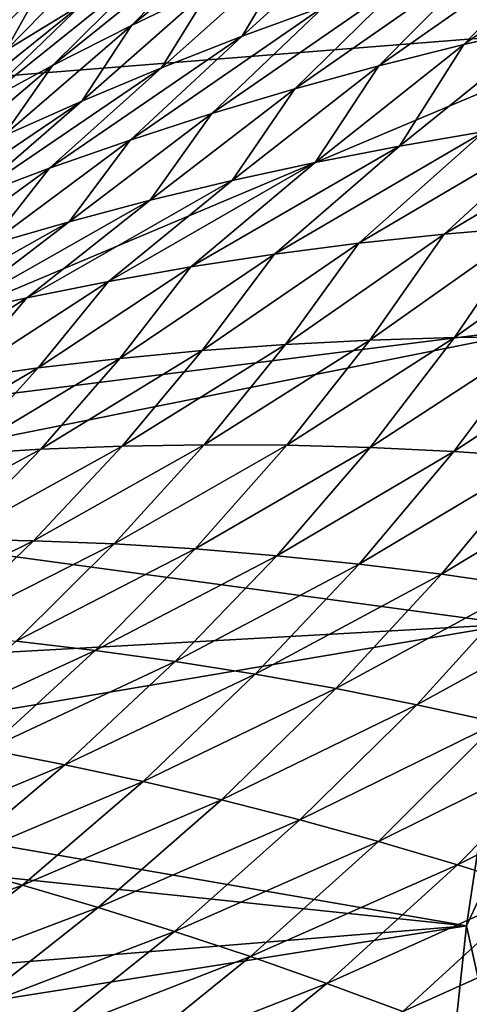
# Model space of a CAD drawing. Header units: metres. Extents: x -46 to 104, y -30 to 30.
# Tile 592 of 656: x 73.015 to 73.95, y 3.623 to 5.673. Entities that reach past the tile are written whole.
import ezdxf

# ---------------------------------------------------------------- set-up
doc = ezdxf.new("R2010")
doc.units = ezdxf.units.M
doc.layers.add('solid_26_000_502_XXX', color=7, linetype='CONTINUOUS')

msp = doc.modelspace()

# ---------------------------------------------------------------- linework, layer by layer
at = {"layer": 'solid_26_000_502_XXX'}
for points in [[(72.419296, 5.510338, 289.978851), (74.477783, 6.274818, 288.659515), (74.305252, 5.660666, 288.66272)], [(72.419296, 5.510338, 289.978851), (72.590469, 6.21096, 289.9935), (74.477783, 6.274818, 288.659515)], [(73.642418, 5.979225, 296.141205), (73.247162, 5.660747, 296.131836), (73.413956, 5.740897, 296.284363)], [(73.642418, 5.979225, 296.141205), (73.474083, 5.891815, 295.984558), (73.247162, 5.660747, 296.131836)], [(73.227036, 5.94221, 295.039856), (72.899208, 5.620923, 295.072601), (73.055267, 5.733449, 295.226685)], [(73.227036, 5.94221, 295.039856), (73.072426, 5.823429, 294.884186), (72.899208, 5.620923, 295.072601)], [(74.354996, 5.91487, 297.463776), (73.9384, 5.620958, 297.452576), (74.117516, 5.661599, 297.603851)], [(74.354996, 5.91487, 297.463776), (74.174919, 5.866813, 297.30835), (73.9384, 5.620958, 297.452576)], [(73.474083, 5.891815, 295.984558), (73.083145, 5.577052, 295.98056), (73.247162, 5.660747, 296.131836)], [(73.474083, 5.891815, 295.984558), (73.308609, 5.80092, 295.829468), (73.083145, 5.577052, 295.98056)], [(73.755638, 5.890606, 296.593384), (73.477676, 5.638457, 296.699615), (73.648399, 5.700849, 296.850037)], [(73.755638, 5.890606, 296.593384), (73.583458, 5.817518, 296.438202), (73.477676, 5.638457, 296.699615)], [(74.174919, 5.866813, 297.30835), (73.761436, 5.576599, 297.302399), (73.9384, 5.620958, 297.452576)], [(74.174919, 5.866813, 297.30835), (73.997078, 5.815061, 297.154327), (73.761436, 5.576599, 297.302399)], [(73.214455, 5.842403, 295.382324), (72.986389, 5.608606, 295.52356), (73.146027, 5.706528, 295.675812)], [(73.214455, 5.842403, 295.382324), (73.055267, 5.733449, 295.226685), (72.986389, 5.608606, 295.52356)], [(73.072426, 5.823429, 294.884186), (72.746307, 5.504758, 294.920074), (72.899208, 5.620923, 295.072601)], [(73.072426, 5.823429, 294.884186), (72.920998, 5.7012, 294.730255), (72.746307, 5.504758, 294.920074)], [(73.308609, 5.80092, 295.829468), (72.921921, 5.489784, 295.830475), (73.083145, 5.577052, 295.98056)], [(73.308609, 5.80092, 295.829468), (73.146027, 5.706528, 295.675812), (72.921921, 5.489784, 295.830475)], [(73.583458, 5.817518, 296.438202), (73.309448, 5.572564, 296.550293), (73.477676, 5.638457, 296.699615)], [(73.583458, 5.817518, 296.438202), (73.413956, 5.740897, 296.284363), (73.309448, 5.572564, 296.550293)], [(73.997078, 5.815061, 297.154327), (73.586716, 5.528623, 297.153168), (73.761436, 5.576599, 297.302399)], [(73.997078, 5.815061, 297.154327), (73.821548, 5.759724, 297.001587), (73.586716, 5.528623, 297.153168)], [(73.821548, 5.759724, 297.001587), (73.414307, 5.477067, 297.004883), (73.586716, 5.528623, 297.153168)], [(73.821548, 5.759724, 297.001587), (73.648399, 5.700849, 296.850037), (73.414307, 5.477067, 297.004883)], [(73.413956, 5.740897, 296.284363), (73.143761, 5.503168, 296.402039), (73.309448, 5.572564, 296.550293)], [(73.413956, 5.740897, 296.284363), (73.247162, 5.660747, 296.131836), (73.143761, 5.503168, 296.402039)], [(73.055267, 5.733449, 295.226685), (72.829712, 5.507109, 295.372681), (72.986389, 5.608606, 295.52356)], [(73.055267, 5.733449, 295.226685), (72.899208, 5.620923, 295.072601), (72.829712, 5.507109, 295.372681)], [(73.146027, 5.706528, 295.675812), (72.763542, 5.398898, 295.681549), (72.921921, 5.489784, 295.830475)], [(73.146027, 5.706528, 295.675812), (72.986389, 5.608606, 295.52356), (72.763542, 5.398898, 295.681549)], [(73.648399, 5.700849, 296.850037), (73.244255, 5.421937, 296.857422), (73.414307, 5.477067, 297.004883)], [(73.648399, 5.700849, 296.850037), (73.477676, 5.638457, 296.699615), (73.244255, 5.421937, 296.857422)], [(74.305252, 5.660666, 288.66272), (74.15847, 5.040063, 288.646301), (72.276421, 4.804555, 289.943024)], [(72.419296, 5.510338, 289.978851), (74.305252, 5.660666, 288.66272), (72.276421, 4.804555, 289.943024)], [(73.247162, 5.660747, 296.131836), (72.980659, 5.430254, 296.254761), (73.143761, 5.503168, 296.402039)], [(73.247162, 5.660747, 296.131836), (73.083145, 5.577052, 295.98056), (72.980659, 5.430254, 296.254761)], [(74.117516, 5.661599, 297.603851), (73.804222, 5.409436, 297.693756), (73.981018, 5.43976, 297.839752)], [(74.117516, 5.661599, 297.603851), (73.9384, 5.620958, 297.452576), (73.804222, 5.409436, 297.693756)], [(73.477676, 5.638457, 296.699615), (73.07663, 5.363232, 296.710815), (73.244255, 5.421937, 296.857422)], [(73.477676, 5.638457, 296.699615), (73.309448, 5.572564, 296.550293), (73.07663, 5.363232, 296.710815)], [(73.9384, 5.620958, 297.452576), (73.629387, 5.375412, 297.548553), (73.804222, 5.409436, 297.693756)], [(73.9384, 5.620958, 297.452576), (73.761436, 5.576599, 297.302399), (73.629387, 5.375412, 297.548553)], [(73.083145, 5.577052, 295.98056), (72.820183, 5.353788, 296.108429), (72.980659, 5.430254, 296.254761)], [(73.083145, 5.577052, 295.98056), (72.921921, 5.489784, 295.830475), (72.820183, 5.353788, 296.108429)], [(73.761436, 5.576599, 297.302399), (73.456596, 5.337778, 297.404114), (73.629387, 5.375412, 297.548553)], [(73.761436, 5.576599, 297.302399), (73.586716, 5.528623, 297.153168), (73.456596, 5.337778, 297.404114)], [(73.309448, 5.572564, 296.550293), (72.911476, 5.300937, 296.564941), (73.07663, 5.363232, 296.710815)], [(73.309448, 5.572564, 296.550293), (73.143761, 5.503168, 296.402039), (72.911476, 5.300937, 296.564941)], [(73.586716, 5.528623, 297.153168), (73.285934, 5.296601, 297.260284), (73.456596, 5.337778, 297.404114)], [(73.586716, 5.528623, 297.153168), (73.414307, 5.477067, 297.004883), (73.285934, 5.296601, 297.260284)], [(73.143761, 5.503168, 296.402039), (72.74884, 5.23502, 296.41983), (72.911476, 5.300937, 296.564941)], [(73.143761, 5.503168, 296.402039), (72.980659, 5.430254, 296.254761), (72.74884, 5.23502, 296.41983)], [(73.414307, 5.477067, 297.004883), (73.117477, 5.251893, 297.117035), (73.285934, 5.296601, 297.260284)], [(73.414307, 5.477067, 297.004883), (73.244255, 5.421937, 296.857422), (73.117477, 5.251893, 297.117035)], [(74.34008, 5.48895, 298.134552), (73.897217, 5.226451, 298.126404), (74.076164, 5.241726, 298.270081)], [(74.34008, 5.48895, 298.134552), (74.159668, 5.466289, 297.986694), (73.897217, 5.226451, 298.126404)], [(74.159668, 5.466289, 297.986694), (73.719948, 5.207343, 297.983307), (73.897217, 5.226451, 298.126404)], [(74.159668, 5.466289, 297.986694), (73.981018, 5.43976, 297.839752), (73.719948, 5.207343, 297.983307)], [(73.981018, 5.43976, 297.839752), (73.544456, 5.184448, 297.84082), (73.719948, 5.207343, 297.983307)], [(73.981018, 5.43976, 297.839752), (73.804222, 5.409436, 297.693756), (73.544456, 5.184448, 297.84082)], [(73.244255, 5.421937, 296.857422), (72.951263, 5.203642, 296.974335), (73.117477, 5.251893, 297.117035)], [(73.244255, 5.421937, 296.857422), (73.07663, 5.363232, 296.710815), (72.951263, 5.203642, 296.974335)], [(73.804222, 5.409436, 297.693756), (73.370842, 5.157837, 297.698853), (73.544456, 5.184448, 297.84082)], [(73.804222, 5.409436, 297.693756), (73.629387, 5.375412, 297.548553), (73.370842, 5.157837, 297.698853)], [(73.629387, 5.375412, 297.548553), (73.199196, 5.127575, 297.557343), (73.370842, 5.157837, 297.698853)], [(73.629387, 5.375412, 297.548553), (73.456596, 5.337778, 297.404114), (73.199196, 5.127575, 297.557343)], [(73.07663, 5.363232, 296.710815), (72.787346, 5.151828, 296.832153), (72.951263, 5.203642, 296.974335)], [(73.07663, 5.363232, 296.710815), (72.911476, 5.300937, 296.564941), (72.787346, 5.151828, 296.832153)], [(73.456596, 5.337778, 297.404114), (73.029602, 5.093717, 297.416138), (73.199196, 5.127575, 297.557343)], [(73.456596, 5.337778, 297.404114), (73.285934, 5.296601, 297.260284), (73.029602, 5.093717, 297.416138)], [(73.285934, 5.296601, 297.260284), (72.862137, 5.056268, 297.275238), (73.029602, 5.093717, 297.416138)], [(73.285934, 5.296601, 297.260284), (73.117477, 5.251893, 297.117035), (72.862137, 5.056268, 297.275238)], [(73.117477, 5.251893, 297.117035), (72.696838, 5.015199, 297.134613), (72.862137, 5.056268, 297.275238)], [(73.117477, 5.251893, 297.117035), (72.951263, 5.203642, 296.974335), (72.696838, 5.015199, 297.134613)], [(73.918823, 5.010776, 298.501587), (74.256706, 5.253118, 298.414368), (74.076164, 5.241726, 298.270081)], [(73.918823, 5.010776, 298.501587), (74.096535, 5.012202, 298.640289), (74.256706, 5.253118, 298.414368)], [(73.567726, 4.996595, 298.224945), (73.897217, 5.226451, 298.126404), (73.719948, 5.207343, 297.983307)], [(73.567726, 4.996595, 298.224945), (73.742523, 5.005556, 298.363159), (73.897217, 5.226451, 298.126404)], [(73.742523, 5.005556, 298.363159), (74.076164, 5.241726, 298.270081), (73.897217, 5.226451, 298.126404)], [(73.742523, 5.005556, 298.363159), (73.918823, 5.010776, 298.501587), (74.076164, 5.241726, 298.270081)], [(73.394524, 4.983924, 298.086975), (73.719948, 5.207343, 297.983307), (73.544456, 5.184448, 297.84082)], [(73.394524, 4.983924, 298.086975), (73.567726, 4.996595, 298.224945), (73.719948, 5.207343, 297.983307)], [(73.223007, 4.967567, 297.94928), (73.544456, 5.184448, 297.84082), (73.370842, 5.157837, 297.698853)], [(73.223007, 4.967567, 297.94928), (73.394524, 4.983924, 298.086975), (73.544456, 5.184448, 297.84082)], [(73.053261, 4.947569, 297.811768), (73.370842, 5.157837, 297.698853), (73.199196, 5.127575, 297.557343)], [(73.053261, 4.947569, 297.811768), (73.223007, 4.967567, 297.94928), (73.370842, 5.157837, 297.698853)], [(72.885391, 4.923972, 297.674408), (73.199196, 5.127575, 297.557343), (73.029602, 5.093717, 297.416138)], [(72.885391, 4.923972, 297.674408), (73.053261, 4.947569, 297.811768), (73.199196, 5.127575, 297.557343)], [(72.719475, 4.896802, 297.537048), (73.029602, 5.093717, 297.416138), (72.862137, 5.056268, 297.275238)], [(72.719475, 4.896802, 297.537048), (72.885391, 4.923972, 297.674408), (73.029602, 5.093717, 297.416138)], [(74.15847, 5.040063, 288.646301), (72.25, 4.65703, 289.933075), (72.276421, 4.804555, 289.943024)], [(74.15847, 5.040063, 288.646301), (74.037834, 4.414674, 288.61026), (72.25, 4.65703, 289.933075)], [(73.398102, 4.787488, 298.460999), (73.742523, 5.005556, 298.363159), (73.567726, 4.996595, 298.224945)], [(73.398102, 4.787488, 298.460999), (73.570007, 4.786614, 298.594269), (73.742523, 5.005556, 298.363159)], [(73.570007, 4.786614, 298.594269), (73.918823, 5.010776, 298.501587), (73.742523, 5.005556, 298.363159)], [(73.570007, 4.786614, 298.594269), (73.743233, 4.782094, 298.727448), (73.918823, 5.010776, 298.501587)], [(73.743233, 4.782094, 298.727448), (74.096535, 5.012202, 298.640289), (73.918823, 5.010776, 298.501587)], [(73.743233, 4.782094, 298.727448), (73.917686, 4.773891, 298.860504), (74.096535, 5.012202, 298.640289)], [(73.917686, 4.773891, 298.860504), (74.275551, 5.009776, 298.779236), (74.096535, 5.012202, 298.640289)], [(73.917686, 4.773891, 298.860504), (74.093269, 4.761962, 298.993469), (74.275551, 5.009776, 298.779236)], [(73.058617, 4.778398, 298.194183), (73.394524, 4.983924, 298.086975), (73.223007, 4.967567, 297.94928)], [(73.058617, 4.778398, 298.194183), (73.227608, 4.784747, 298.327637), (73.394524, 4.983924, 298.086975)], [(73.227608, 4.784747, 298.327637), (73.567726, 4.996595, 298.224945), (73.394524, 4.983924, 298.086975)], [(73.227608, 4.784747, 298.327637), (73.398102, 4.787488, 298.460999), (73.567726, 4.996595, 298.224945)], [(72.89122, 4.768447, 298.060669), (73.223007, 4.967567, 297.94928), (73.053261, 4.947569, 297.811768)], [(72.89122, 4.768447, 298.060669), (73.058617, 4.778398, 298.194183), (73.223007, 4.967567, 297.94928)], [(72.725502, 4.754915, 297.927002), (73.053261, 4.947569, 297.811768), (72.885391, 4.923972, 297.674408)], [(72.725502, 4.754915, 297.927002), (72.89122, 4.768447, 298.060669), (73.053261, 4.947569, 297.811768)], [(72.713127, 4.591311, 298.304626), (73.058617, 4.778398, 298.194183), (72.89122, 4.768447, 298.060669)], [(72.713127, 4.591311, 298.304626), (72.877762, 4.591467, 298.434204), (73.058617, 4.778398, 298.194183)], [(72.877762, 4.591467, 298.434204), (73.227608, 4.784747, 298.327637), (73.058617, 4.778398, 298.194183)], [(72.877762, 4.591467, 298.434204), (73.043816, 4.588103, 298.563385), (73.227608, 4.784747, 298.327637)], [(73.043816, 4.588103, 298.563385), (73.398102, 4.787488, 298.460999), (73.227608, 4.784747, 298.327637)], [(73.043816, 4.588103, 298.563385), (73.211189, 4.581228, 298.692139), (73.398102, 4.787488, 298.460999)], [(73.211189, 4.581228, 298.692139), (73.570007, 4.786614, 298.594269), (73.398102, 4.787488, 298.460999)], [(73.211189, 4.581228, 298.692139), (73.379807, 4.570834, 298.820465), (73.570007, 4.786614, 298.594269)], [(73.379807, 4.570834, 298.820465), (73.743233, 4.782094, 298.727448), (73.570007, 4.786614, 298.594269)], [(73.379807, 4.570834, 298.820465), (73.549553, 4.556908, 298.948334), (73.743233, 4.782094, 298.727448)], [(73.549553, 4.556908, 298.948334), (73.917686, 4.773891, 298.860504), (73.743233, 4.782094, 298.727448)], [(73.549553, 4.556908, 298.948334), (73.720352, 4.539428, 299.075775), (73.917686, 4.773891, 298.860504)], [(73.720352, 4.539428, 299.075775), (74.093269, 4.761962, 298.993469), (73.917686, 4.773891, 298.860504)], [(73.720352, 4.539428, 299.075775), (73.892075, 4.518341, 299.20282), (74.093269, 4.761962, 298.993469)], [(73.892075, 4.518341, 299.20282), (74.269859, 4.746226, 299.126343), (74.093269, 4.761962, 298.993469)], [(73.892075, 4.518341, 299.20282), (74.064621, 4.493575, 299.329437), (74.269859, 4.746226, 299.126343)], [(74.037834, 4.414674, 288.61026), (72.190895, 4.31201, 289.907867), (72.25, 4.65703, 289.933075)], [(72.680603, 4.407929, 298.670044), (73.043816, 4.588103, 298.563385), (72.877762, 4.591467, 298.434204)], [(72.680603, 4.407929, 298.670044), (72.84333, 4.395163, 298.794922), (73.043816, 4.588103, 298.563385)], [(72.84333, 4.395163, 298.794922), (73.211189, 4.581228, 298.692139), (73.043816, 4.588103, 298.563385)], [(72.84333, 4.395163, 298.794922), (73.00721, 4.378984, 298.919098), (73.211189, 4.581228, 298.692139)], [(73.00721, 4.378984, 298.919098), (73.379807, 4.570834, 298.820465), (73.211189, 4.581228, 298.692139)], [(73.00721, 4.378984, 298.919098), (73.172134, 4.359403, 299.04248), (73.379807, 4.570834, 298.820465)], [(73.172134, 4.359403, 299.04248), (73.549553, 4.556908, 298.948334), (73.379807, 4.570834, 298.820465)], [(73.172134, 4.359403, 299.04248), (73.338028, 4.336418, 299.165131), (73.549553, 4.556908, 298.948334)], [(73.338028, 4.336418, 299.165131), (73.720352, 4.539428, 299.075775), (73.549553, 4.556908, 298.948334)], [(73.338028, 4.336418, 299.165131), (73.504776, 4.310001, 299.287018), (73.720352, 4.539428, 299.075775)], [(73.504776, 4.310001, 299.287018), (73.892075, 4.518341, 299.20282), (73.720352, 4.539428, 299.075775)], [(73.504776, 4.310001, 299.287018), (73.672256, 4.28011, 299.408173), (73.892075, 4.518341, 299.20282)], [(73.672256, 4.28011, 299.408173), (74.064621, 4.493575, 299.329437), (73.892075, 4.518341, 299.20282)], [(73.672256, 4.28011, 299.408173), (73.840363, 4.2467, 299.528564), (74.064621, 4.493575, 299.329437)], [(73.840363, 4.2467, 299.528564), (74.237846, 4.465061, 299.455658), (74.064621, 4.493575, 299.329437)], [(73.840363, 4.2467, 299.528564), (74.008957, 4.209732, 299.648224), (74.237846, 4.465061, 299.455658)], [(74.037834, 4.414674, 288.61026), (72.15609, 4.095649, 289.890472), (72.190895, 4.31201, 289.907867)], [(74.037834, 4.414674, 288.61026), (73.943672, 3.786171, 288.554749), (72.15609, 4.095649, 289.890472)], [(74.093285, 4.108623, 288.517395), (73.943672, 3.786171, 288.554749), (74.037834, 4.414674, 288.61026)], [(72.78643, 4.1819, 299.1427), (73.172134, 4.359403, 299.04248), (73.00721, 4.378984, 298.919098)], [(72.78643, 4.1819, 299.1427), (72.947319, 4.153469, 299.26123), (73.172134, 4.359403, 299.04248)], [(72.947319, 4.153469, 299.26123), (73.338028, 4.336418, 299.165131), (73.172134, 4.359403, 299.04248)], [(72.947319, 4.153469, 299.26123), (73.108978, 4.12176, 299.378723), (73.338028, 4.336418, 299.165131)], [(73.108978, 4.12176, 299.378723), (73.504776, 4.310001, 299.287018), (73.338028, 4.336418, 299.165131)], [(73.108978, 4.12176, 299.378723), (73.271309, 4.086757, 299.495148), (73.504776, 4.310001, 299.287018)], [(73.271309, 4.086757, 299.495148), (73.672256, 4.28011, 299.408173), (73.504776, 4.310001, 299.287018)], [(73.271309, 4.086757, 299.495148), (73.434181, 4.04844, 299.610504), (73.672256, 4.28011, 299.408173)], [(73.434181, 4.04844, 299.610504), (73.840363, 4.2467, 299.528564), (73.672256, 4.28011, 299.408173)], [(73.434181, 4.04844, 299.610504), (73.597488, 4.006793, 299.724792), (73.840363, 4.2467, 299.528564)], [(73.597488, 4.006793, 299.724792), (74.008957, 4.209732, 299.648224), (73.840363, 4.2467, 299.528564)], [(73.597488, 4.006793, 299.724792), (73.761093, 3.961806, 299.837982), (74.008957, 4.209732, 299.648224)], [(73.761093, 3.961806, 299.837982), (74.177925, 4.169172, 299.76712), (74.008957, 4.209732, 299.648224)], [(73.761093, 3.961806, 299.837982), (73.924889, 3.91346, 299.950043), (74.177925, 4.169172, 299.76712)], [(73.924889, 3.91346, 299.950043), (74.347145, 4.124977, 299.885132), (74.177925, 4.169172, 299.76712)], [(72.70575, 3.954119, 299.477692), (73.108978, 4.12176, 299.378723), (72.947319, 4.153469, 299.26123)], [(72.70575, 3.954119, 299.477692), (72.862839, 3.914029, 299.590149), (73.108978, 4.12176, 299.378723)], [(72.862839, 3.914029, 299.590149), (73.271309, 4.086757, 299.495148), (73.108978, 4.12176, 299.378723)], [(73.924889, 3.91346, 299.950043), (74.088745, 3.861725, 300.060913), (74.347145, 4.124977, 299.885132)], [(74.012001, 3.48064, 288.452789), (73.943672, 3.786171, 288.554749), (74.093285, 4.108623, 288.517395)], [(73.943672, 3.786171, 288.554749), (72.137703, 3.975538, 289.880157), (72.15609, 4.095649, 289.890472)], [(72.862839, 3.914029, 299.590149), (73.020401, 3.870805, 299.701233), (73.271309, 4.086757, 299.495148)], [(73.020401, 3.870805, 299.701233), (73.434181, 4.04844, 299.610504), (73.271309, 4.086757, 299.495148)], [(73.020401, 3.870805, 299.701233), (73.178329, 3.824454, 299.810913), (73.434181, 4.04844, 299.610504)], [(73.178329, 3.824454, 299.810913), (73.597488, 4.006793, 299.724792), (73.434181, 4.04844, 299.610504)], [(73.178329, 3.824454, 299.810913), (73.33651, 3.774989, 299.91922), (73.597488, 4.006793, 299.724792)], [(73.33651, 3.774989, 299.91922), (73.761093, 3.961806, 299.837982), (73.597488, 4.006793, 299.724792)], [(73.943672, 3.786171, 288.554749), (72.089241, 3.635445, 289.848328), (72.137703, 3.975538, 289.880157)], [(73.33651, 3.774989, 299.91922), (73.494804, 3.722411, 300.026062), (73.761093, 3.961806, 299.837982)], [(73.494804, 3.722411, 300.026062), (73.924889, 3.91346, 299.950043), (73.761093, 3.961806, 299.837982)], [(72.600754, 3.714488, 299.800323), (73.020401, 3.870805, 299.701233), (72.862839, 3.914029, 299.590149)], [(73.494804, 3.722411, 300.026062), (73.653107, 3.666716, 300.131409), (73.924889, 3.91346, 299.950043)], [(73.653107, 3.666716, 300.131409), (74.088745, 3.861725, 300.060913), (73.924889, 3.91346, 299.950043)], [(72.600754, 3.714488, 299.800323), (72.753273, 3.663435, 299.906219), (73.020401, 3.870805, 299.701233)], [(72.753273, 3.663435, 299.906219), (73.178329, 3.824454, 299.810913), (73.020401, 3.870805, 299.701233)], [(73.653107, 3.666716, 300.131409), (73.811272, 3.607896, 300.235291), (74.088745, 3.861725, 300.060913)], [(73.811272, 3.607896, 300.235291), (74.252525, 3.80657, 300.170593), (74.088745, 3.861725, 300.060913)], [(72.753273, 3.663435, 299.906219), (72.905983, 3.609464, 300.010376), (73.178329, 3.824454, 299.810913)], [(72.905983, 3.609464, 300.010376), (73.33651, 3.774989, 299.91922), (73.178329, 3.824454, 299.810913)], [(73.811272, 3.607896, 300.235291), (73.969185, 3.545939, 300.337646), (74.252525, 3.80657, 300.170593)], [(73.943672, 3.786171, 288.554749), (72.070312, 3.490144, 289.833466), (72.089241, 3.635445, 289.848328)], [(73.943672, 3.786171, 288.554749), (73.876228, 3.156239, 288.479889), (72.070312, 3.490144, 289.833466)], [(72.905983, 3.609464, 300.010376), (73.058754, 3.552599, 300.112793), (73.33651, 3.774989, 299.91922)], [(73.058754, 3.552599, 300.112793), (73.494804, 3.722411, 300.026062), (73.33651, 3.774989, 299.91922)], [(74.012001, 3.48064, 288.452789), (73.876228, 3.156239, 288.479889), (73.943672, 3.786171, 288.554749)], [(73.058754, 3.552599, 300.112793), (73.211472, 3.492861, 300.21347), (73.494804, 3.722411, 300.026062)], [(73.211472, 3.492861, 300.21347), (73.653107, 3.666716, 300.131409), (73.494804, 3.722411, 300.026062)], [(73.211472, 3.492861, 300.21347), (73.364006, 3.430262, 300.312378), (73.653107, 3.666716, 300.131409)], [(73.364006, 3.430262, 300.312378), (73.811272, 3.607896, 300.235291), (73.653107, 3.666716, 300.131409)]]:
    msp.add_3dface(points, dxfattribs=at)

doc.saveas('drawing.dxf')
